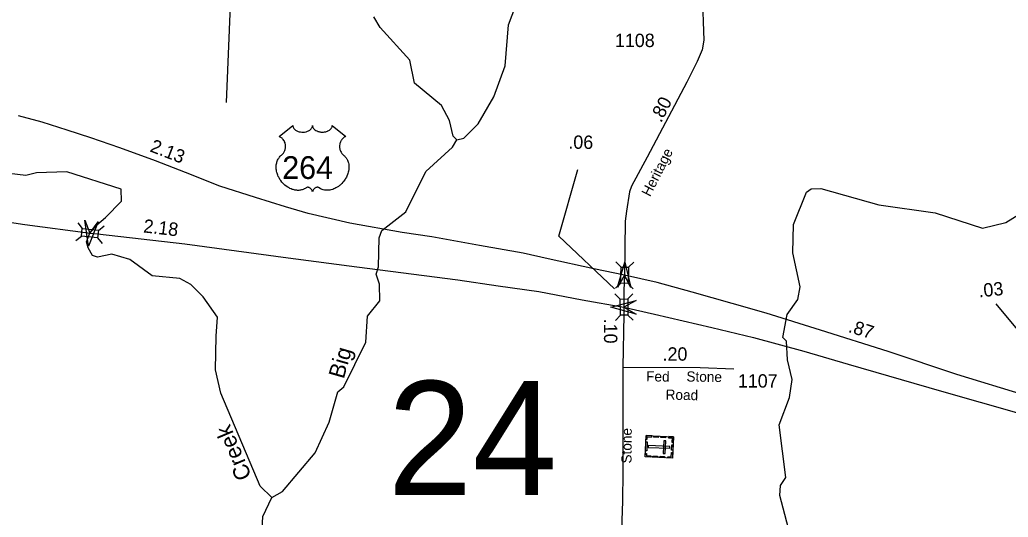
# Model space of a CAD drawing. Extents: x 2220236 to 2384410, y 720751 to 894131.
# Drawn here: x 2245544 to 2254783, y 742567 to 747219 of the extents above; entities that cross this region are included whole.
import ezdxf

# ---------------------------------------------------------------- set-up
doc = ezdxf.new("R2010")
doc.units = 0
for name, color, linetype in [('Exist Cultural Cemetery CELL', 7, 'Continuous'), ('Exist Hydrographic Creek Single Shore', 7, 'Continuous'), ('Exist Hydrographic Creek Single Shore Label', 7, 'Continuous'), ('Exist Hydrographic Misc Water Feature', 7, 'Continuous'), ('Exist Road Non-System Type 51', 7, 'Continuous'), ('Exist Road Primary US Divided Attributed', 7, 'Continuous'), ('Exist Road Primary US Mileage Hundredths English Label', 7, 'Continuous'), ('Exist Road Primary US Shield CELL', 7, 'Continuous'), ('Exist Road Primary US Shield Number Label', 7, 'Continuous'), ('Exist Road Primary US Structure Standard Bridge CELL', 7, 'Continuous'), ('Exist Road Secondary Mileage Hundredths English Label', 7, 'Continuous'), ('Exist Road Secondary Structure Standard Bridge Attributed CELL', 7, 'Continuous'), ('Exist Road Secondary Structure Standard Bridge CELL', 7, 'Continuous'), ('Exist Road Secondary Structure Standard Bridge Number Label', 7, 'Continuous'), ('Exist Road Secondary Type 51 Attributed', 7, 'Continuous'), ('Exist Road Secondary Type 51 Label', 7, 'Continuous'), ('Exist Road Secondary Type 51 Number Label', 7, 'Continuous')]:
    doc.layers.add(name, color=color, linetype=linetype)

msp = doc.modelspace()

# ---------------------------------------------------------------- linework, layer by layer
at = {"layer": 'Exist Cultural Cemetery CELL'}
for points in [[(2251652.9, 743318.9), (2251644.1, 743120), (2251389.7, 743131.2), (2251398.5, 743330.1)], [(2251407.4, 743272.2), (2251403.7, 743187.5), (2251392.3, 743188), (2251396.1, 743272.7)], [(2251397.1, 743297.1), (2251408.6, 743296.6), (2251409.5, 743318.6), (2251449.9, 743316.8), (2251450.4, 743327.9), (2251398.6, 743330.2)], [(2251468.4, 743327.1), (2251511.6, 743325.2), (2251511.1, 743313.8), (2251467.9, 743315.7)], [(2251535.5, 743324.1), (2251578.8, 743322.2), (2251578.3, 743310.8), (2251535, 743312.7)], [(2251583.1, 743281.1), (2251564.4, 743282), (2251559.2, 743164.3), (2251577.9, 743163.5)], [(2251609.6, 743320.8), (2251609.1, 743309.5), (2251641.3, 743308.1), (2251639.5, 743267.5), (2251650.6, 743267.1), (2251652.9, 743318.9)], [(2251391.2, 743164.3), (2251402.7, 743163.8), (2251401.7, 743141.9), (2251442.1, 743140.1), (2251441.6, 743129), (2251389.7, 743131.2)], [(2251618.8, 743211.3), (2251619.6, 743229.9), (2251417, 743238.9), (2251416.2, 743220.2)], [(2251600.8, 743121.9), (2251601.3, 743133.2), (2251633.4, 743131.8), (2251635.2, 743172.3), (2251646.3, 743171.8), (2251644.1, 743120)], [(2251649.6, 743244.9), (2251647.3, 743193.1), (2251635.9, 743193.6), (2251638.2, 743245.4)], [(2251462.4, 743139.4), (2251505.7, 743137.5), (2251505.2, 743126.1), (2251461.9, 743128)], [(2251528.3, 743136.5), (2251571.6, 743134.6), (2251571.1, 743123.2), (2251527.8, 743125.1)]]:
    msp.add_lwpolyline(points, close=True, dxfattribs=at)
at = {"layer": 'Exist Hydrographic Creek Single Shore'}
for points in [[(2249630, 746096.5), (2249696.1, 746111.6), (2249827.9, 746246.6), (2249976, 746499.4), (2250082, 746789.1), (2250111.9, 747172.3), (2250324, 747732), (2250530, 748059.1), (2250623.8, 748605.8), (2250657.8, 748705.5), (2250700.3, 748790.5), (2250856.1, 748911.8), (2250980.1, 749089.7), (2251109.1, 749615), (2251265.2, 749857.8), (2251398.1, 749940.4), (2251455.1, 750040.9), (2251670.2, 750184), (2251890.2, 750878.2), (2251920.1, 751202.3), (2252141.2, 751729.1), (2252237.2, 752265)], [(2247898.9, 742750.4), (2247998.8, 742807.5), (2248303.9, 743168.5), (2248435, 743454.5), (2248516, 743738.1), (2248574, 743786.1), (2248778.9, 744205.1), (2248793, 744447.5), (2248908.9, 744589.4), (2248908, 744746.9), (2248874, 744839.4), (2248898, 744907.8), (2248903.9, 745179.9), (2248927.9, 745248.3), (2249152.1, 745424.1), (2249339.9, 745800.7), (2249589, 746028.5), (2249630, 746096.5)], [(2247898.9, 742750.4), (2247789.9, 742857.6), (2247424.9, 743727.7), (2247373, 743945.2), (2247378.9, 744260), (2247393.9, 744436.8), (2247259, 744626.6), (2247141.9, 744743.8), (2247040.8, 744798.3), (2246782.8, 744823.3), (2246572.9, 744978.5), (2246406, 745027.8), (2246269.8, 744998.6), (2246223.7, 745013.2), (2246182.4, 745086.1), (2246167.8, 745141.9), (2246200.6, 745223.3), (2246263.7, 745299.9), (2246344.9, 745370.2), (2246493.9, 745521.3), (2246492.9, 745636.2), (2245984, 745797.4), (2245700.8, 745786.9), (2245600.9, 745762.7), (2245208.9, 745810.1)], [(2252887.9, 741857.6), (2252647, 742771), (2252655, 742862.7), (2252704, 742937.1), (2252642.1, 743430.4), (2252739.1, 743687.5), (2252763.1, 743854.3), (2252720, 744038.8), (2252710, 744212.9), (2252677.2, 744246.4), (2252716.1, 744462), (2252815.2, 744604.3), (2252839.1, 744721.9), (2252770, 745038.2), (2252776, 745303.7), (2252899, 745606.3), (2252940, 745638.3), (2253032.1, 745639.6), (2253574.1, 745487.4), (2254100, 745414.3), (2254542.1, 745270.8), (2254759.1, 745322.1), (2254891.1, 745404.7)], [(2247810, 742457.1), (2247816.9, 742575), (2247898.9, 742750.4)]]:
    msp.add_lwpolyline(points, dxfattribs=at)
at = {"layer": 'Exist Hydrographic Misc Water Feature'}
msp.add_lwpolyline([(2249630, 746096.5), (2249596, 746130), (2249562, 746278.3), (2249485.1, 746417.6), (2249234.1, 746626.1), (2249190, 746840.3), (2248913, 747147.7), (2248853.9, 747247.3)], dxfattribs=at)
at = {"layer": 'Exist Road Non-System Type 51'}
msp.add_line((2247562.1, 748686.6), (2247474.4, 746445), dxfattribs=at)
at = {"layer": 'Exist Road Primary US Divided Attributed'}
for points in [[(2240902, 746352.5), (2241384.4, 746196.6), (2241805, 746062), (2242240.5, 745936), (2242844.6, 745786.5), (2243412.5, 745656.2), (2243820.2, 745572.9), (2244020.9, 745538.7), (2244716.8, 745427.6), (2245282.5, 745350.7), (2245592.1, 745305.9), (2246206.9, 745224.7), (2246270.6, 745217.3)], [(2251196.8, 744829.2), (2250909.8, 744889.4), (2250482.9, 744983.3), (2250248, 745036.7), (2249842.4, 745109.4), (2249394.1, 745188.4), (2249118.7, 745229), (2248629.9, 745316.6), (2248239.2, 745406.3), (2248027.9, 745468.2), (2247746.1, 745555.8), (2247415.2, 745662.6), (2247092.8, 745790.7), (2246813.2, 745899.7), (2246478, 746021.4), (2246209, 746115.4), (2245987, 746188), (2245752.2, 746260.7), (2245532.3, 746320.5)], [(2246270.6, 745217.3), (2247088.6, 745122.2), (2248053.5, 744991.9), (2248696.1, 744908.6), (2249639.6, 744786.8), (2250015.4, 744731.3), (2250395.3, 744677.9), (2250800.9, 744601), (2251191.3, 744531.1)], [(2255617, 743515.1), (2254936, 743708.2), (2254302, 743900.4), (2253659.4, 744116.1), (2253029.7, 744314.8), (2252520.6, 744476.3), (2252203.3, 744567), (2251828.5, 744672.9), (2251502.1, 744760.6), (2251196.8, 744829.2)], [(2251191.3, 744531.1), (2251475.5, 744464.3), (2252011.4, 744340.4), (2252402, 744246.4), (2252873.8, 744120.4), (2253288, 743998.7), (2254159, 743744.5), (2254880.5, 743539.4), (2255605.7, 743351.6)]]:
    msp.add_lwpolyline(points, dxfattribs=at)
at = {"layer": 'Exist Road Primary US Shield CELL'}
msp.add_lwpolyline([(2248096.5, 746229.6), (2248096.8, 746224.3), (2248098.1, 746218), (2248099.1, 746214.7), (2248102.1, 746208.5), (2248106.9, 746201.1), (2248113.7, 746193.9), (2248121.4, 746187.6), (2248126.6, 746184.2), (2248135.3, 746179.5), (2248145.3, 746175.3), (2248156.4, 746172.1), (2248167.7, 746169.9), (2248180.1, 746168.5), (2248192.3, 746168.3), (2248205.5, 746169.2), (2248220.1, 746172.1), (2248226.9, 746173.8), (2248234.4, 746176.4), (2248241.4, 746179.3), (2248249, 746183.4), (2248255.2, 746187.3), (2248260, 746190.8), (2248266.9, 746197.4), (2248272.3, 746204.1), (2248274.6, 746207.9), (2248276.5, 746211.6), (2248279.2, 746219.3), (2248280, 746222.7), (2248280.5, 746229.9), (2248281, 746223.9), (2248281.6, 746220.2), (2248282.6, 746216.5), (2248284.1, 746212.6), (2248286.8, 746207.2), (2248289.9, 746202.6), (2248295.6, 746195.8), (2248299.2, 746192.5), (2248302.4, 746189.8), (2248311.2, 746183.8), (2248321.4, 746178.7), (2248326.4, 746176.5), (2248331.6, 746174.6), (2248338.1, 746172.7), (2248344.9, 746171.1), (2248351.5, 746169.9), (2248358.4, 746168.9), (2248365.4, 746168.4), (2248371.1, 746168.3), (2248378, 746168.3), (2248384.5, 746168.7), (2248391.1, 746169.5), (2248398.4, 746170.7), (2248404.2, 746172), (2248412, 746174), (2248419, 746176.5), (2248425.1, 746179.2), (2248433.1, 746183.4), (2248439.6, 746187.4), (2248444.3, 746191.2), (2248449.9, 746196.4), (2248455.2, 746202.5), (2248458.3, 746207), (2248460.5, 746211.6), (2248462.6, 746216.5), (2248463.8, 746221.7), (2248464.4, 746226.2), (2248464.6, 746230), (2248593.2, 746127.5), (2248590.1, 746126.4), (2248583.1, 746123), (2248577.6, 746119.7), (2248568.7, 746113.5), (2248564.9, 746110.1), (2248561.2, 746106.5), (2248557.7, 746102.7), (2248554.6, 746099.1), (2248550.9, 746093.9), (2248547.5, 746088.8), (2248544.3, 746083.1), (2248541.9, 746078.1), (2248537.9, 746067.8), (2248536, 746061.3), (2248534.8, 746055.7), (2248533.3, 746044.2), (2248532.9, 746038.8), (2248532.9, 746033.4), (2248533.2, 746027.7), (2248533.7, 746022.2), (2248534.7, 746016.5), (2248535.6, 746011.5), (2248537.2, 746005.3), (2248539.5, 745998.2), (2248542.3, 745991.3), (2248548.2, 745980.1), (2248555.8, 745968.7), (2248561.1, 745962.3), (2248566.5, 745956.9), (2248574.4, 745950.2), (2248578.7, 745946.4), (2248583.6, 745941.4), (2248591.7, 745932.1), (2248594.9, 745927.7), (2248598.2, 745922.7), (2248601.3, 745917.7), (2248604.3, 745912.2), (2248606.8, 745907.4), (2248611.3, 745896.4), (2248614.6, 745885.7), (2248616.1, 745880), (2248618.5, 745867.4), (2248619.4, 745861.2), (2248620.4, 745848.9), (2248620.4, 745834), (2248619.3, 745819.9), (2248616.6, 745803.4), (2248614.4, 745793.5), (2248611, 745782), (2248607.8, 745772.1), (2248601.9, 745757.4), (2248596.7, 745746.8), (2248589.9, 745734.3), (2248585.3, 745726.8), (2248579.9, 745718.7), (2248573.1, 745709.4), (2248565.2, 745699.6), (2248555.8, 745689.2), (2248548.1, 745681.5), (2248538.1, 745672.5), (2248532, 745667.5), (2248523.3, 745661), (2248511.5, 745653.1), (2248499.8, 745646.3), (2248489.8, 745641.2), (2248481, 745637.4), (2248469.6, 745633.1), (2248450.6, 745627.8), (2248443.7, 745626.4), (2248435.5, 745625.2), (2248427.9, 745624.4), (2248420.4, 745624), (2248410.4, 745624), (2248400.4, 745624.7), (2248391, 745626.1), (2248381.2, 745628.1), (2248371, 745631.2), (2248361.7, 745634.8), (2248352.3, 745639.5), (2248336.3, 745649.5), (2248331.8, 745651.9), (2248329.2, 745652.6), (2248323, 745652.9), (2248317.2, 745651.7), (2248311.3, 745649.3), (2248307.8, 745647.4), (2248303, 745644.3), (2248299.4, 745641.4), (2248295, 745637.3), (2248291.9, 745633.8), (2248289.6, 745631), (2248285.1, 745624), (2248283.5, 745620.6), (2248281.9, 745616.3), (2248280.4, 745609.9), (2248278.4, 745618), (2248276, 745623.3), (2248273.3, 745627.8), (2248270.4, 745631.9), (2248265.9, 745637), (2248261.9, 745640.9), (2248257.1, 745644.9), (2248251.9, 745648), (2248247.8, 745650.1), (2248244, 745651.5), (2248239.3, 745652.7), (2248235.5, 745653), (2248232.4, 745652.9), (2248228.1, 745651.9), (2248222.3, 745647.7), (2248216.8, 745643.9), (2248210.8, 745640.2), (2248203.7, 745636.4), (2248198.4, 745634), (2248192.2, 745631.6), (2248184.9, 745629.1), (2248177, 745627.1), (2248168.9, 745625.5), (2248161.7, 745624.3), (2248154.1, 745623.7), (2248147.2, 745623.4), (2248139.9, 745623.5), (2248133.2, 745624), (2248125.4, 745624.7), (2248115.6, 745626.2), (2248107.6, 745628), (2248099.1, 745630.3), (2248090.4, 745633), (2248081, 745636.6), (2248069.3, 745641.7), (2248061.2, 745645.8), (2248048.4, 745653.2), (2248033.3, 745663.6), (2248022, 745672.8), (2248013.6, 745680.3), (2248001.4, 745692.8), (2247994.2, 745700.9), (2247983, 745715.5), (2247975.8, 745726.1), (2247971.1, 745733.8), (2247964.2, 745746.3), (2247960.5, 745754.1), (2247955.6, 745765.5), (2247951.8, 745775.9), (2247948.6, 745785.8), (2247946.9, 745792.1), (2247944.5, 745803.1), (2247943, 745811), (2247941.5, 745821.7), (2247940.7, 745833), (2247940.6, 745843.4), (2247940.9, 745852.1), (2247941.8, 745862.2), (2247943.6, 745872.9), (2247945.6, 745882.1), (2247947.5, 745888.7), (2247950.2, 745896.8), (2247953.8, 745905.6), (2247958.1, 745914.2), (2247962.1, 745921.2), (2247967.2, 745928.8), (2247972.2, 745935.3), (2247978.8, 745942.4), (2247985.6, 745949), (2247991.9, 745954), (2247999.3, 745961.3), (2248003.2, 745965.7), (2248007.9, 745971.9), (2248011.6, 745977.6), (2248014.6, 745982.7), (2248018.5, 745990.2), (2248020.8, 745995.8), (2248023.8, 746004.5), (2248025.3, 746010.6), (2248026.8, 746018.4), (2248027.8, 746025.8), (2248028.2, 746035), (2248027.9, 746042.6), (2248026.9, 746051.5), (2248025.3, 746060), (2248023.3, 746067.4), (2248020.1, 746075.9), (2248017.1, 746082.2), (2248012.2, 746090.6), (2248006.7, 746098.4), (2248001.1, 746104.8), (2247995.4, 746110.5), (2247989.9, 746114.8), (2247984.7, 746118.5), (2247978.2, 746122.4), (2247971.9, 746125.6), (2247967.9, 746127.1)], close=True, dxfattribs=at)
at = {"layer": 'Exist Road Primary US Structure Standard Bridge CELL'}
for p, q in [((2246085.7, 745320.4), (2246128.8, 745266.6)), ((2246278.9, 745249.5), (2246332.8, 745292.6)), ((2246067.1, 745153.3), (2246121, 745196.4)), ((2246271.3, 745181), (2246314.4, 745127.1))]:
    msp.add_line(p, q, dxfattribs=at)
msp.add_lwpolyline([(2246128.8, 745266.6), (2246279, 745249.9), (2246271.2, 745179.7), (2246121, 745196.4)], close=True, dxfattribs=at)
at = {"layer": 'Exist Road Secondary Mileage Hundredths English Label'}
msp.add_line((2255532.5, 743521.1), (2254669.6, 744561.6), dxfattribs=at)
msp.add_lwpolyline([(2251103.9, 744701.2), (2250583.6, 745196.1), (2250761.3, 745817.8)], dxfattribs=at)
at = {"layer": 'Exist Road Secondary Structure Standard Bridge Attributed CELL'}
for points in [[(2246276.4, 745328.9), (2246186.5, 745102.2), (2246151, 745343.5), (2246200.6, 745223.3)], [(2251130.1, 744717.6), (2251200.6, 744951.1), (2251256.3, 744713.7), (2251196.8, 744829.2)], [(2251304.5, 744467.3), (2251069.3, 744531.8), (2251305.2, 744593.5), (2251191.3, 744531.1)]]:
    msp.add_lwpolyline(points, close=True, dxfattribs=at)
at = {"layer": 'Exist Road Secondary Structure Standard Bridge CELL'}
for p, q in [((2251116.5, 744956.4), (2251164.1, 744906.4)), ((2251284.6, 744952.4), (2251234.6, 744904.7)), ((2251161.8, 744755.3), (2251111.8, 744707.7)), ((2251230.7, 744753.7), (2251278.3, 744703.8)), ((2251106.3, 744655.2), (2251155.8, 744607.1)), ((2251274.5, 744657.4), (2251226.3, 744608)), ((2251159, 744456), (2251110.9, 744406.6)), ((2251228, 744456.9), (2251277.4, 744408.7))]:
    msp.add_line(p, q, dxfattribs=at)
for points in [[(2251234.6, 744904.7), (2251231.1, 744753.7), (2251160.5, 744755.4), (2251164.1, 744906.4)], [(2251226.3, 744608), (2251228.3, 744456.9), (2251157.7, 744456), (2251155.8, 744607.1)]]:
    msp.add_lwpolyline(points, close=True, dxfattribs=at)
at = {"layer": 'Exist Road Secondary Type 51 Attributed'}
for points in [[(2251788.1, 748893.7), (2251908.1, 747494.4), (2251928, 747294), (2251931.4, 747200.8), (2251939.2, 747028), (2251923.7, 746936.5), (2251877, 746829.4), (2251778.6, 746634.2), (2251409.2, 745932.8), (2251263.1, 745664.1), (2251243.6, 745609.9), (2251215.1, 745429.9), (2251201.8, 745335.8), (2251196.8, 744829.2)], [(2251196.8, 744829.2), (2251190.8, 744688.2), (2251191.3, 744531.1)], [(2251191.3, 744531.1), (2251191.4, 744462.3), (2251181.5, 743969)], [(2251181.5, 743969), (2251182, 742991.5), (2251179.1, 742716.7), (2251172.6, 742536.7), (2251173.8, 742388.7), (2251170.8, 742260.8), (2251185.6, 742166.9), (2251206.7, 742017.1), (2251237.9, 741881.5), (2251325.5, 741434.4), (2251373.2, 741234.9), (2251408.7, 741027.2), (2251433.9, 740897.6), (2251444.9, 740755.8), (2251446.3, 740579.8), (2251439.3, 740481.7), (2251382.4, 740089.4), (2251365.6, 739959.4), (2251350.8, 739803.3), (2251344.9, 739535.3)], [(2251181.5, 743969), (2251902.1, 743968.2), (2252217, 743954.2)]]:
    msp.add_lwpolyline(points, dxfattribs=at)

# ---------------------------------------------------------------- texts
at = {"layer": 'Exist Hydrographic Creek Single Shore Label'}
for s, rotation, p in [('Big', 74.06484, (2248571.7, 743854.1)), ('Creek', 112.75748, (2247714.2, 742949.3))]:
    msp.add_text(s, height=150, rotation=rotation, dxfattribs=at).set_placement(p)
at = {"layer": 'Exist Road Primary US Mileage Hundredths English Label'}
for s, rotation, p in [('2.13', 338.71765, (2246753.8, 745989.9)), ('2.18', 353.36698, (2246695, 745230.9)), ('.87', 342.49312, (2253281.3, 744301))]:
    msp.add_text(s, height=125, rotation=rotation, dxfattribs=at).set_placement(p)
at = {"layer": 'Exist Road Primary US Shield Number Label'}
msp.add_text('264', height=212.5, dxfattribs=at).set_placement((2247997.7, 745730.3))
at = {"layer": 'Exist Road Secondary Mileage Hundredths English Label'}
for s, rotation, p in [('.80', 62.74851, (2251538.6, 746250)), ('.06', 359.2367, (2250670.7, 746013.5)), ('.03', 5.66392, (2254511.1, 744622.5)), ('.10', 270.14725, (2251004, 744423.3)), ('.20', 359.93296, (2251551.8, 744031.1))]:
    msp.add_text(s, height=125, rotation=rotation, dxfattribs=at).set_placement(p)
at = {"layer": 'Exist Road Secondary Structure Standard Bridge Number Label'}
msp.add_text('24', height=1066.27, dxfattribs=at).set_placement((2248982.1, 742774.1))
at = {"layer": 'Exist Road Secondary Type 51 Label'}
for s, rotation, p in [('Heritage', 63.00244, (2251434.6, 745558.3)), ('Fed', 359.02071, (2251398.3, 743837.9)), ('Stone', 359.02071, (2251774.5, 743836.5)), ('Road', 359.02071, (2251580.2, 743666.2)), ('Stone', 89.52928, (2251261.6, 743069))]:
    msp.add_text(s, height=95, rotation=rotation, dxfattribs=at).set_placement(p)
at = {"layer": 'Exist Road Secondary Type 51 Number Label'}
for s, p in [('1108', (2251106.6, 746963.7)), ('1107', (2252255.8, 743779))]:
    msp.add_text(s, height=125, dxfattribs=at).set_placement(p)

doc.saveas('drawing.dxf')
